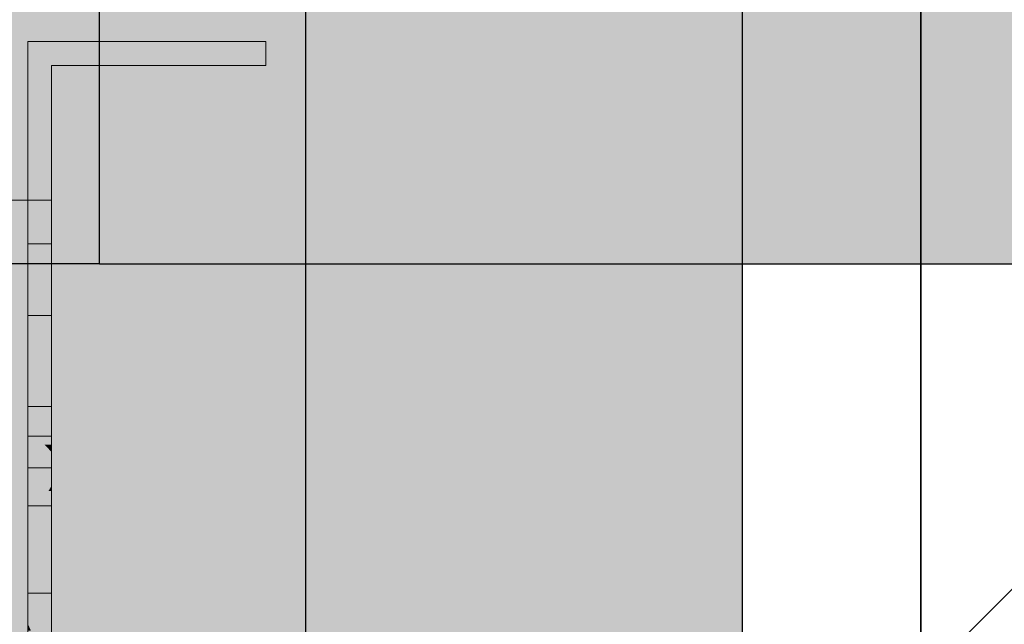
# Model space of a CAD drawing. Extents: x -132 to 668, y -61 to 533.
# Tile 257 of 321: x 75.629 to 76.87, y 461.501 to 462.263. Entities that reach past the tile are written whole.
import ezdxf

# ---------------------------------------------------------------- set-up
doc = ezdxf.new("R2010")
doc.units = 0
doc.layers.get('0').update_dxf_attribs({"lineweight": 5})
for name, color, linetype, lineweight in [('0-Shading', 7, 'Continuous', 5), ('TECE-Modul', 7, 'Continuous', 5), ('TECE-Modul-Shading', 7, 'Continuous', 5)]:
    doc.layers.add(name, color=color, linetype=linetype, lineweight=lineweight)
for name, color, linetype, lineweight, true_color in [('A_Innenwand', 7, 'Continuous', 35, 0x80ff80), ('S_Kaltwasser-OG', 7, 'Continuous', 25, 0x005e00), ('S_Warmwasser-OG', 1, 'Continuous', 25, 0xff0000)]:
    doc.layers.add(name, color=color, linetype=linetype, lineweight=lineweight, true_color=true_color)

# ---------------------------------------------------------------- blocks, each defined once
blk = doc.blocks.new('3D-Ansicht-A07AMLNC1N', base_point=(61.7834, 423.9531))
at = {"layer": '0-Shading', "color": 1, "true_color": 0xf50000}
for points in [[(75.6005, 492.7007), (75.6005, 461.4604), (75.9894, 492.7674), (75.9894, 461.4604)], [(75.9894, 492.7674), (75.9894, 461.4604), (76.3783, 492.7007), (76.3783, 461.4604)]]:
    blk.add_solid(points, dxfattribs=at)
at = {"layer": '0-Shading', "color": 14, "true_color": 0xb00000}
blk.add_solid([(76.3783, 492.7007), (76.3783, 461.4604), (76.5394, 492.5396), (76.5394, 461.4604)], dxfattribs=at)
at = {"layer": '0-Shading', "color": 98, "true_color": 0x005000}
for points in [[(75.5666, 462.0465), (75.7291, 462.0465), (75.6175, 462.2954), (75.7291, 462.2954)], [(75.7291, 462.2954), (75.7291, 462.0465), (77.4238, 462.2954), (77.4917, 462.1315)], [(75.7291, 462.0465), (77.5269, 462.0465), (77.4917, 462.1315)]]:
    blk.add_solid(points, dxfattribs=at)
at = {"layer": '0-Shading', "color": 98, "true_color": 0x003b00}
for points in [[(75.7291, 461.9554), (75.7291, 462.0465), (75.4651, 461.9554), (75.5531, 462.0465)], [(75.7291, 461.9554), (77.6677, 461.9554), (75.7291, 462.0465), (77.5269, 462.0465)]]:
    blk.add_solid(points, dxfattribs=at)
at = {"layer": 'TECE-Modul-Shading', "color": 7, "true_color": 0xffffff}
for points in [[(75.639, 462.2054), (75.639, 462.2354), (75.669, 462.2054)], [(75.669, 462.2054), (75.639, 462.2354), (75.669, 462.2354)], [(75.669, 462.2054), (75.669, 462.2354), (75.639, 462.2054)], [(75.639, 462.2054), (75.669, 462.2354), (75.639, 462.2354)], [(75.639, 462.2054), (75.639, 462.2354), (75.669, 462.2054)], [(75.669, 462.2054), (75.639, 462.2354), (75.669, 462.2354)], [(75.7446, 462.2054), (75.669, 462.2054), (75.7446, 462.2165), (75.669, 462.2354)], [(75.7446, 462.2165), (75.669, 462.2354), (75.7446, 462.2354)], [(75.789, 462.2054), (75.789, 462.2354), (75.669, 462.2054)], [(75.669, 462.2054), (75.789, 462.2354), (75.669, 462.2354)], [(75.669, 462.2054), (75.669, 462.2354), (75.789, 462.2054)], [(75.789, 462.2054), (75.669, 462.2354), (75.789, 462.2354)], [(75.789, 462.2354), (75.789, 462.2054), (75.7446, 462.2354), (75.7446, 462.2165)], [(75.939, 462.2054), (75.789, 462.2354), (75.939, 462.2354)], [(75.789, 462.2054), (75.789, 462.2354), (75.939, 462.2054)], [(75.939, 462.2054), (75.939, 462.2354), (75.789, 462.2054)], [(75.789, 462.2054), (75.939, 462.2354), (75.789, 462.2354)], [(75.789, 462.2054), (75.789, 462.2354), (75.939, 462.2054)], [(75.939, 462.2054), (75.789, 462.2354), (75.939, 462.2354)], [(75.789, 462.2054), (75.7446, 462.2054), (75.7446, 462.2165)], [(75.639, 462.1354), (75.639, 462.2054), (75.669, 462.1354)], [(75.669, 462.1354), (75.639, 462.2054), (75.669, 462.2054)], [(75.669, 462.1354), (75.669, 462.2054), (75.639, 462.1354)], [(75.639, 462.1354), (75.669, 462.2054), (75.639, 462.2054)], [(75.639, 462.1354), (75.639, 462.2054), (75.669, 462.1354)], [(75.669, 462.1354), (75.639, 462.2054), (75.669, 462.2054)], [(75.639, 462.0354), (75.639, 462.1354), (75.669, 462.0354)], [(75.669, 462.0354), (75.639, 462.1354), (75.669, 462.1354)], [(75.669, 462.0354), (75.669, 462.1354), (75.639, 462.0354)], [(75.639, 462.0354), (75.669, 462.1354), (75.639, 462.1354)], [(75.639, 462.0354), (75.639, 462.1354), (75.669, 462.0354)], [(75.669, 462.0354), (75.639, 462.1354), (75.669, 462.1354)]]:
    blk.add_solid(points, dxfattribs=at)
at = {"layer": 'TECE-Modul-Shading', "color": 7, "true_color": 0xefefef}
for points in [[(75.6266, 462.0354), (75.6301, 460.8354), (75.6301, 462.0354)], [(75.6266, 460.8354), (75.6301, 460.8354), (75.6266, 462.0354)], [(75.6301, 460.8354), (75.6266, 460.8354), (75.6301, 462.0354)], [(75.6301, 462.0354), (75.6266, 460.8354), (75.6266, 462.0354)], [(75.6266, 462.0354), (75.6301, 460.8354), (75.6301, 462.0354)], [(75.6266, 460.8354), (75.6301, 460.8354), (75.6266, 462.0354)], [(75.6468, 460.8354), (75.6381, 460.8354), (75.6468, 462.0354)], [(75.6468, 462.0354), (75.6381, 460.8354), (75.6381, 462.0354)], [(75.6381, 462.0354), (75.6468, 460.8354), (75.6468, 462.0354)], [(75.6381, 460.8354), (75.6468, 460.8354), (75.6381, 462.0354)], [(75.6468, 460.8354), (75.6381, 460.8354), (75.6468, 462.0354)], [(75.6468, 462.0354), (75.6381, 460.8354), (75.6381, 462.0354)], [(75.639, 461.9526), (75.669, 461.9604), (75.639, 461.9604)], [(75.639, 461.9526), (75.669, 461.9526), (75.669, 461.9604)], [(75.639, 461.9604), (75.669, 461.9604), (75.669, 461.9526)], [(75.639, 461.9604), (75.669, 461.9526), (75.639, 461.9526)], [(75.639, 461.9104), (75.669, 461.9104), (75.669, 461.9182)], [(75.639, 461.9104), (75.669, 461.9182), (75.639, 461.9182)], [(75.639, 461.9182), (75.669, 461.9104), (75.639, 461.9104)], [(75.639, 461.9182), (75.669, 461.9182), (75.669, 461.9104)], [(75.639, 461.7259), (75.669, 461.7259), (75.669, 461.7294)], [(75.639, 461.7259), (75.669, 461.7294), (75.639, 461.7294)], [(75.639, 461.7294), (75.669, 461.7294), (75.669, 461.7259)], [(75.639, 461.7294), (75.669, 461.7259), (75.639, 461.7259)], [(75.639, 461.7259), (75.669, 461.7259), (75.669, 461.7294)], [(75.639, 461.7259), (75.669, 461.7294), (75.639, 461.7294)], [(75.639, 461.7294), (75.669, 461.7294), (75.669, 461.7259)], [(75.639, 461.7294), (75.669, 461.7259), (75.639, 461.7259)], [(75.639, 461.7072), (75.669, 461.7106), (75.639, 461.7106)], [(75.639, 461.7072), (75.669, 461.7072), (75.669, 461.7106)], [(75.639, 461.7106), (75.669, 461.7072), (75.639, 461.7072)], [(75.639, 461.7106), (75.669, 461.7106), (75.669, 461.7072)], [(75.639, 461.7072), (75.669, 461.7072), (75.669, 461.7106)], [(75.639, 461.7072), (75.669, 461.7106), (75.639, 461.7106)], [(75.639, 461.7106), (75.669, 461.7072), (75.639, 461.7072)], [(75.639, 461.7106), (75.669, 461.7106), (75.669, 461.7072)], [(75.639, 461.6165), (75.669, 461.6165), (75.669, 461.626)], [(75.639, 461.6165), (75.669, 461.626), (75.639, 461.626)], [(75.639, 461.626), (75.669, 461.626), (75.669, 461.6165)], [(75.639, 461.626), (75.669, 461.6165), (75.639, 461.6165)], [(75.639, 461.6243), (75.639, 461.5823), (75.669, 461.6243), (75.6475, 461.5823)], [(75.639, 461.6243), (75.669, 461.6243), (75.669, 461.5655)], [(75.639, 461.6243), (75.669, 461.5655), (75.639, 461.5655)], [(75.669, 461.6243), (75.6475, 461.5823), (75.669, 461.5823)], [(75.6475, 461.5823), (75.639, 461.5655), (75.669, 461.5823), (75.669, 461.5655)], [(75.639, 461.5823), (75.639, 461.5655), (75.6475, 461.5823)], [(75.639, 461.5648), (75.669, 461.5744), (75.639, 461.5744)], [(75.639, 461.5648), (75.669, 461.5648), (75.669, 461.5744)], [(75.639, 461.5744), (75.669, 461.5648), (75.639, 461.5648)], [(75.639, 461.5744), (75.669, 461.5744), (75.669, 461.5648)]]:
    blk.add_solid(points, dxfattribs=at)
at = {"layer": 'TECE-Modul-Shading', "color": 7, "true_color": 0xf9f9f9}
for points in [[(75.6381, 460.8354), (75.6287, 460.8354), (75.6381, 462.0354)], [(75.6381, 462.0354), (75.6287, 460.8354), (75.6287, 462.0354)], [(75.6287, 462.0354), (75.6381, 460.8354), (75.6381, 462.0354)], [(75.6287, 460.8354), (75.6381, 460.8354), (75.6287, 462.0354)], [(75.6381, 460.8354), (75.6287, 460.8354), (75.6381, 462.0354)], [(75.6381, 462.0354), (75.6287, 460.8354), (75.6287, 462.0354)], [(75.639, 461.9442), (75.669, 461.9526), (75.639, 461.9526)], [(75.639, 461.9442), (75.669, 461.9442), (75.669, 461.9526)], [(75.639, 461.9526), (75.669, 461.9526), (75.669, 461.9442)], [(75.639, 461.9526), (75.669, 461.9442), (75.639, 461.9442)], [(75.639, 461.9182), (75.669, 461.9266), (75.639, 461.9266)], [(75.639, 461.9182), (75.669, 461.9182), (75.669, 461.9266)], [(75.639, 461.9266), (75.669, 461.9182), (75.639, 461.9182)], [(75.639, 461.9266), (75.669, 461.9266), (75.669, 461.9182)], [(75.639, 461.7222), (75.669, 461.7222), (75.669, 461.7259)], [(75.639, 461.7222), (75.669, 461.7259), (75.639, 461.7259)], [(75.639, 461.7259), (75.669, 461.7222), (75.639, 461.7222)], [(75.639, 461.7259), (75.669, 461.7259), (75.669, 461.7222)], [(75.639, 461.7222), (75.669, 461.7222), (75.669, 461.7259)], [(75.639, 461.7222), (75.669, 461.7259), (75.639, 461.7259)], [(75.639, 461.7259), (75.669, 461.7259), (75.669, 461.7222)], [(75.639, 461.7259), (75.669, 461.7222), (75.639, 461.7222)], [(75.639, 461.7106), (75.669, 461.7144), (75.639, 461.7144)], [(75.639, 461.7106), (75.669, 461.7106), (75.669, 461.7144)], [(75.639, 461.7144), (75.669, 461.7106), (75.639, 461.7106)], [(75.639, 461.7144), (75.669, 461.7144), (75.669, 461.7106)], [(75.639, 461.7106), (75.669, 461.7106), (75.669, 461.7144)], [(75.639, 461.7106), (75.669, 461.7144), (75.639, 461.7144)], [(75.639, 461.7144), (75.669, 461.7106), (75.639, 461.7106)], [(75.639, 461.7144), (75.669, 461.7144), (75.669, 461.7106)], [(75.639, 461.6061), (75.669, 461.6061), (75.669, 461.6165)], [(75.639, 461.6061), (75.669, 461.6165), (75.639, 461.6165)], [(75.639, 461.6165), (75.669, 461.6165), (75.669, 461.6061)], [(75.639, 461.6165), (75.669, 461.6061), (75.639, 461.6061)], [(75.639, 461.5744), (75.669, 461.5847), (75.639, 461.5847)], [(75.639, 461.5744), (75.669, 461.5744), (75.669, 461.5847)], [(75.639, 461.5847), (75.669, 461.5744), (75.639, 461.5744)], [(75.639, 461.5847), (75.669, 461.5847), (75.669, 461.5744)], [(75.639, 461.5017), (75.669, 461.5017), (75.669, 461.5655)], [(75.639, 461.5017), (75.669, 461.5655), (75.639, 461.5655)], [(75.6476, 461.5471), (75.639, 461.5655), (75.669, 461.5471), (75.669, 461.5655)], [(75.639, 461.5471), (75.639, 461.5655), (75.6476, 461.5471)], [(75.639, 461.5017), (75.639, 461.5471), (75.669, 461.5017), (75.6476, 461.5471)], [(75.669, 461.5017), (75.6476, 461.5471), (75.669, 461.5471)]]:
    blk.add_solid(points, dxfattribs=at)
at = {"layer": 'TECE-Modul-Shading', "color": 254, "true_color": 0xe2e2e2}
for points in [[(75.6301, 462.0354), (75.6331, 460.8354), (75.6331, 462.0354)], [(75.6301, 460.8354), (75.6331, 460.8354), (75.6301, 462.0354)], [(75.6331, 460.8354), (75.6301, 460.8354), (75.6331, 462.0354)], [(75.6331, 462.0354), (75.6301, 460.8354), (75.6301, 462.0354)], [(75.6301, 462.0354), (75.6331, 460.8354), (75.6331, 462.0354)], [(75.6301, 460.8354), (75.6331, 460.8354), (75.6301, 462.0354)], [(75.6543, 460.8354), (75.6468, 460.8354), (75.6543, 462.0354)], [(75.6543, 462.0354), (75.6468, 460.8354), (75.6468, 462.0354)], [(75.6468, 462.0354), (75.6543, 460.8354), (75.6543, 462.0354)], [(75.6468, 460.8354), (75.6543, 460.8354), (75.6468, 462.0354)], [(75.6543, 460.8354), (75.6468, 460.8354), (75.6543, 462.0354)], [(75.6543, 462.0354), (75.6468, 460.8354), (75.6468, 462.0354)], [(75.639, 461.9604), (75.669, 461.9604), (75.669, 461.9672)], [(75.639, 461.9604), (75.669, 461.9672), (75.639, 461.9672)], [(75.639, 461.9672), (75.669, 461.9672), (75.669, 461.9604)], [(75.639, 461.9672), (75.669, 461.9604), (75.639, 461.9604)], [(75.639, 461.9036), (75.669, 461.9036), (75.669, 461.9104)], [(75.639, 461.9036), (75.669, 461.9104), (75.639, 461.9104)], [(75.639, 461.9104), (75.669, 461.9036), (75.639, 461.9036)], [(75.639, 461.9104), (75.669, 461.9104), (75.669, 461.9036)], [(75.639, 461.7294), (75.669, 461.7294), (75.669, 461.7324)], [(75.639, 461.7294), (75.669, 461.7324), (75.639, 461.7324)], [(75.639, 461.7324), (75.669, 461.7324), (75.669, 461.7294)], [(75.639, 461.7324), (75.669, 461.7294), (75.639, 461.7294)], [(75.639, 461.7294), (75.669, 461.7294), (75.669, 461.7324)], [(75.639, 461.7294), (75.669, 461.7324), (75.639, 461.7324)], [(75.639, 461.7324), (75.669, 461.7324), (75.669, 461.7294)], [(75.639, 461.7324), (75.669, 461.7294), (75.639, 461.7294)], [(75.639, 461.7041), (75.669, 461.7072), (75.639, 461.7072)], [(75.639, 461.7041), (75.669, 461.7041), (75.669, 461.7072)], [(75.639, 461.7072), (75.669, 461.7041), (75.639, 461.7041)], [(75.639, 461.7072), (75.669, 461.7072), (75.669, 461.7041)], [(75.639, 461.7041), (75.669, 461.7041), (75.669, 461.7072)], [(75.639, 461.7041), (75.669, 461.7072), (75.639, 461.7072)], [(75.639, 461.7072), (75.669, 461.7041), (75.639, 461.7041)], [(75.639, 461.7072), (75.669, 461.7072), (75.669, 461.7041)], [(75.639, 461.6758), (75.639, 461.6692), (75.669, 461.6758), (75.6651, 461.6692)], [(75.639, 461.6758), (75.669, 461.6243), (75.639, 461.6243)], [(75.639, 461.6758), (75.669, 461.6758), (75.669, 461.6243)], [(75.6651, 461.6692), (75.639, 461.6243), (75.669, 461.6692), (75.669, 461.6243)], [(75.639, 461.6692), (75.639, 461.6243), (75.6651, 461.6692)], [(75.669, 461.6758), (75.6651, 461.6692), (75.669, 461.6692)], [(75.639, 461.626), (75.669, 461.626), (75.669, 461.6343)], [(75.639, 461.626), (75.669, 461.6343), (75.639, 461.6343)], [(75.639, 461.6343), (75.669, 461.6343), (75.669, 461.626)], [(75.639, 461.6343), (75.669, 461.626), (75.639, 461.626)], [(75.639, 461.5565), (75.669, 461.5648), (75.639, 461.5648)], [(75.639, 461.5565), (75.669, 461.5565), (75.669, 461.5648)], [(75.639, 461.5648), (75.669, 461.5565), (75.639, 461.5565)], [(75.639, 461.5648), (75.669, 461.5648), (75.669, 461.5565)]]:
    blk.add_solid(points, dxfattribs=at)
at = {"layer": 'TECE-Modul-Shading', "color": 254, "true_color": 0xd0d0d0}
for points in [[(75.6331, 462.0354), (75.6356, 460.8354), (75.6356, 462.0354)], [(75.6331, 460.8354), (75.6356, 460.8354), (75.6331, 462.0354)], [(75.6356, 460.8354), (75.6331, 460.8354), (75.6356, 462.0354)], [(75.6356, 462.0354), (75.6331, 460.8354), (75.6331, 462.0354)], [(75.6331, 462.0354), (75.6356, 460.8354), (75.6356, 462.0354)], [(75.6331, 460.8354), (75.6356, 460.8354), (75.6331, 462.0354)], [(75.6606, 460.8354), (75.6543, 460.8354), (75.6606, 462.0354)], [(75.6606, 462.0354), (75.6543, 460.8354), (75.6543, 462.0354)], [(75.6543, 462.0354), (75.6606, 460.8354), (75.6606, 462.0354)], [(75.6543, 460.8354), (75.6606, 460.8354), (75.6543, 462.0354)], [(75.6606, 460.8354), (75.6543, 460.8354), (75.6606, 462.0354)], [(75.6606, 462.0354), (75.6543, 460.8354), (75.6543, 462.0354)], [(75.639, 461.9672), (75.669, 461.9672), (75.669, 461.9728)], [(75.639, 461.9672), (75.669, 461.9728), (75.639, 461.9728)], [(75.639, 461.9728), (75.669, 461.9728), (75.669, 461.9672)], [(75.639, 461.9728), (75.669, 461.9672), (75.639, 461.9672)], [(75.639, 461.898), (75.669, 461.898), (75.669, 461.9036)], [(75.639, 461.898), (75.669, 461.9036), (75.639, 461.9036)], [(75.639, 461.9036), (75.669, 461.898), (75.639, 461.898)], [(75.639, 461.9036), (75.669, 461.9036), (75.669, 461.898)], [(75.639, 461.7324), (75.669, 461.7324), (75.669, 461.7349)], [(75.639, 461.7324), (75.669, 461.7349), (75.639, 461.7349)], [(75.639, 461.7349), (75.669, 461.7349), (75.669, 461.7324)], [(75.639, 461.7349), (75.669, 461.7324), (75.639, 461.7324)], [(75.639, 461.7324), (75.669, 461.7324), (75.669, 461.7349)], [(75.639, 461.7324), (75.669, 461.7349), (75.639, 461.7349)], [(75.639, 461.7349), (75.669, 461.7349), (75.669, 461.7324)], [(75.639, 461.7349), (75.669, 461.7324), (75.639, 461.7324)], [(75.639, 461.6758), (75.669, 461.7181), (75.639, 461.7181)], [(75.639, 461.6758), (75.669, 461.6758), (75.669, 461.7181)], [(75.639, 461.7181), (75.669, 461.6758), (75.639, 461.6758)], [(75.639, 461.7181), (75.669, 461.7181), (75.669, 461.6758)], [(75.639, 461.7016), (75.669, 461.7041), (75.639, 461.7041)], [(75.639, 461.7016), (75.669, 461.7016), (75.669, 461.7041)], [(75.639, 461.7041), (75.669, 461.7016), (75.639, 461.7016)], [(75.639, 461.7041), (75.669, 461.7041), (75.669, 461.7016)], [(75.639, 461.7016), (75.669, 461.7016), (75.669, 461.7041)], [(75.639, 461.7016), (75.669, 461.7041), (75.639, 461.7041)], [(75.639, 461.7041), (75.669, 461.7016), (75.639, 461.7016)], [(75.639, 461.7041), (75.669, 461.7041), (75.669, 461.7016)], [(75.639, 461.6343), (75.669, 461.6343), (75.669, 461.6411)], [(75.639, 461.6343), (75.669, 461.6411), (75.639, 461.6411)], [(75.639, 461.6411), (75.669, 461.6411), (75.669, 461.6343)], [(75.639, 461.6411), (75.669, 461.6343), (75.639, 461.6343)], [(75.639, 461.5497), (75.669, 461.5565), (75.639, 461.5565)], [(75.639, 461.5497), (75.669, 461.5497), (75.669, 461.5565)], [(75.639, 461.5565), (75.669, 461.5497), (75.639, 461.5497)], [(75.639, 461.5565), (75.669, 461.5565), (75.669, 461.5497)]]:
    blk.add_solid(points, dxfattribs=at)
at = {"layer": 'TECE-Modul-Shading', "color": 9, "true_color": 0xbbbbbb}
for points in [[(75.6356, 462.0354), (75.6375, 460.8354), (75.6375, 462.0354)], [(75.6356, 460.8354), (75.6375, 460.8354), (75.6356, 462.0354)], [(75.6375, 460.8354), (75.6356, 460.8354), (75.6375, 462.0354)], [(75.6375, 462.0354), (75.6356, 460.8354), (75.6356, 462.0354)], [(75.6356, 462.0354), (75.6375, 460.8354), (75.6375, 462.0354)], [(75.6356, 460.8354), (75.6375, 460.8354), (75.6356, 462.0354)], [(75.6652, 462.0354), (75.6606, 460.8354), (75.6606, 462.0354)], [(75.6652, 460.8354), (75.6606, 460.8354), (75.6652, 462.0354)], [(75.6606, 460.8354), (75.6652, 460.8354), (75.6606, 462.0354)], [(75.6606, 462.0354), (75.6652, 460.8354), (75.6652, 462.0354)], [(75.6652, 462.0354), (75.6606, 460.8354), (75.6606, 462.0354)], [(75.6652, 460.8354), (75.6606, 460.8354), (75.6652, 462.0354)], [(75.639, 461.9728), (75.669, 461.9728), (75.669, 461.977)], [(75.639, 461.9728), (75.669, 461.977), (75.639, 461.977)], [(75.639, 461.977), (75.669, 461.977), (75.669, 461.9728)], [(75.639, 461.977), (75.669, 461.9728), (75.639, 461.9728)], [(75.639, 461.8938), (75.669, 461.8938), (75.669, 461.898)], [(75.639, 461.8938), (75.669, 461.898), (75.639, 461.898)], [(75.639, 461.898), (75.669, 461.8938), (75.639, 461.8938)], [(75.639, 461.898), (75.669, 461.898), (75.669, 461.8938)], [(75.639, 461.7181), (75.669, 461.7495), (75.639, 461.7495)], [(75.639, 461.7181), (75.669, 461.7181), (75.669, 461.7495)], [(75.6602, 461.7273), (75.639, 461.7495), (75.669, 461.7273), (75.669, 461.7495)], [(75.639, 461.7273), (75.639, 461.7495), (75.6602, 461.7273)], [(75.639, 461.7349), (75.669, 461.7349), (75.669, 461.7367)], [(75.639, 461.7349), (75.669, 461.7367), (75.639, 461.7367)], [(75.639, 461.7367), (75.669, 461.7367), (75.669, 461.7349)], [(75.639, 461.7367), (75.669, 461.7349), (75.639, 461.7349)], [(75.639, 461.7349), (75.669, 461.7349), (75.669, 461.7367)], [(75.639, 461.7349), (75.669, 461.7367), (75.639, 461.7367)], [(75.639, 461.7367), (75.669, 461.7367), (75.669, 461.7349)], [(75.639, 461.7367), (75.669, 461.7349), (75.639, 461.7349)], [(75.639, 461.7181), (75.639, 461.7273), (75.669, 461.7181), (75.6602, 461.7273)], [(75.669, 461.7181), (75.6602, 461.7273), (75.669, 461.7273)], [(75.639, 461.6998), (75.669, 461.7016), (75.639, 461.7016)], [(75.639, 461.6998), (75.669, 461.6998), (75.669, 461.7016)], [(75.639, 461.7016), (75.669, 461.6998), (75.639, 461.6998)], [(75.639, 461.7016), (75.669, 461.7016), (75.669, 461.6998)], [(75.639, 461.6998), (75.669, 461.7016), (75.639, 461.7016)], [(75.639, 461.6998), (75.669, 461.6998), (75.669, 461.7016)], [(75.639, 461.7016), (75.669, 461.6998), (75.639, 461.6998)], [(75.639, 461.7016), (75.669, 461.7016), (75.669, 461.6998)], [(75.639, 461.6411), (75.669, 461.6411), (75.669, 461.6462)], [(75.639, 461.6411), (75.669, 461.6462), (75.639, 461.6462)], [(75.639, 461.6462), (75.669, 461.6462), (75.669, 461.6411)], [(75.639, 461.6462), (75.669, 461.6411), (75.639, 461.6411)], [(75.639, 461.5446), (75.669, 461.5497), (75.639, 461.5497)], [(75.639, 461.5446), (75.669, 461.5446), (75.669, 461.5497)], [(75.639, 461.5497), (75.669, 461.5446), (75.639, 461.5446)], [(75.639, 461.5497), (75.669, 461.5497), (75.669, 461.5446)]]:
    blk.add_solid(points, dxfattribs=at)
at = {"layer": 'TECE-Modul-Shading', "color": 253, "true_color": 0xa4a4a4}
for points in [[(75.6375, 460.8354), (75.6386, 460.8354), (75.6375, 462.0354)], [(75.6375, 462.0354), (75.6386, 460.8354), (75.6386, 462.0354)], [(75.6386, 462.0354), (75.6375, 460.8354), (75.6375, 462.0354)], [(75.6386, 460.8354), (75.6375, 460.8354), (75.6386, 462.0354)], [(75.6375, 460.8354), (75.6386, 460.8354), (75.6375, 462.0354)], [(75.6375, 462.0354), (75.6386, 460.8354), (75.6386, 462.0354)], [(75.6652, 462.0354), (75.6663, 462.0354), (75.6652, 460.8354), (75.6663, 461.3212)], [(75.6652, 462.0354), (75.6652, 460.8354), (75.6663, 461.5496), (75.6663, 460.8354)], [(75.6663, 462.0354), (75.6652, 462.0354), (75.6663, 461.5496)], [(75.6652, 462.0354), (75.6663, 462.0354), (75.6652, 460.8354), (75.6663, 461.3212)], [(75.668, 462.0354), (75.668, 460.8354), (75.6663, 461.3212), (75.6663, 460.8354)], [(75.6663, 462.0354), (75.668, 462.0354), (75.6663, 461.3212)], [(75.668, 462.0354), (75.6663, 462.0354), (75.668, 460.8354), (75.6663, 461.5496)], [(75.668, 462.0354), (75.668, 460.8354), (75.6663, 461.3212), (75.6663, 460.8354)], [(75.6663, 462.0354), (75.668, 462.0354), (75.6663, 461.3212)], [(75.639, 461.977), (75.669, 461.977), (75.669, 461.9796)], [(75.639, 461.977), (75.669, 461.9796), (75.639, 461.9796)], [(75.639, 461.9796), (75.669, 461.9796), (75.669, 461.977)], [(75.639, 461.9796), (75.669, 461.977), (75.639, 461.977)], [(75.639, 461.8913), (75.669, 461.8938), (75.639, 461.8938)], [(75.639, 461.8913), (75.669, 461.8913), (75.669, 461.8938)], [(75.639, 461.8938), (75.669, 461.8913), (75.639, 461.8913)], [(75.639, 461.8938), (75.669, 461.8938), (75.669, 461.8913)], [(75.639, 461.7495), (75.669, 461.7689), (75.639, 461.7689)], [(75.639, 461.7495), (75.669, 461.7495), (75.669, 461.7689)], [(75.639, 461.7689), (75.669, 461.7689), (75.669, 461.7495)], [(75.639, 461.7689), (75.669, 461.7495), (75.639, 461.7495)], [(75.639, 461.7367), (75.669, 461.7367), (75.669, 461.7379)], [(75.639, 461.7367), (75.669, 461.7379), (75.639, 461.7379)], [(75.639, 461.7379), (75.669, 461.7379), (75.669, 461.7367)], [(75.639, 461.7379), (75.669, 461.7367), (75.639, 461.7367)], [(75.639, 461.7367), (75.669, 461.7367), (75.669, 461.7379)], [(75.639, 461.7367), (75.669, 461.7379), (75.639, 461.7379)], [(75.639, 461.7379), (75.669, 461.7379), (75.669, 461.7367)], [(75.639, 461.7379), (75.669, 461.7367), (75.639, 461.7367)], [(75.639, 461.6986), (75.669, 461.6998), (75.639, 461.6998)], [(75.639, 461.6986), (75.669, 461.6986), (75.669, 461.6998)], [(75.639, 461.6998), (75.669, 461.6986), (75.639, 461.6986)], [(75.639, 461.6998), (75.669, 461.6998), (75.669, 461.6986)], [(75.639, 461.6986), (75.669, 461.6998), (75.639, 461.6998)], [(75.639, 461.6986), (75.669, 461.6986), (75.669, 461.6998)], [(75.639, 461.6998), (75.669, 461.6986), (75.639, 461.6986)], [(75.639, 461.6998), (75.669, 461.6998), (75.669, 461.6986)], [(75.639, 461.6462), (75.669, 461.6462), (75.669, 461.6494)], [(75.639, 461.6462), (75.669, 461.6494), (75.639, 461.6494)], [(75.639, 461.6494), (75.669, 461.6494), (75.669, 461.6462)], [(75.639, 461.6494), (75.669, 461.6462), (75.639, 461.6462)], [(75.639, 461.5415), (75.669, 461.5446), (75.639, 461.5446)], [(75.639, 461.5415), (75.669, 461.5415), (75.669, 461.5446)], [(75.639, 461.5446), (75.669, 461.5415), (75.639, 461.5415)], [(75.639, 461.5446), (75.669, 461.5446), (75.669, 461.5415)], [(75.6663, 460.8354), (75.668, 460.8354), (75.6663, 461.5496)]]:
    blk.add_solid(points, dxfattribs=at)
at = {"layer": 'TECE-Modul-Shading', "color": 252, "true_color": 0x8b8b8b}
for points in [[(75.6386, 460.8354), (75.639, 461.4354), (75.6386, 462.0354)], [(75.639, 461.4354), (75.639, 462.0354), (75.6386, 462.0354)], [(75.639, 461.4354), (75.6386, 462.0354), (75.639, 462.0354)], [(75.639, 461.4354), (75.6386, 460.8354), (75.6386, 462.0354)], [(75.6386, 460.8354), (75.639, 461.4354), (75.6386, 462.0354)], [(75.639, 461.4354), (75.639, 462.0354), (75.6386, 462.0354)], [(75.669, 461.4354), (75.668, 460.8354), (75.668, 462.0354)], [(75.669, 461.4354), (75.668, 462.0354), (75.669, 462.0354)], [(75.669, 461.4354), (75.669, 462.0354), (75.668, 462.0354)], [(75.668, 460.8354), (75.669, 461.4354), (75.668, 462.0354)], [(75.669, 461.4354), (75.668, 460.8354), (75.668, 462.0354)], [(75.669, 461.4354), (75.668, 462.0354), (75.669, 462.0354)], [(75.639, 461.9796), (75.669, 461.9796), (75.669, 461.9804)], [(75.639, 461.9796), (75.669, 461.9804), (75.639, 461.9804)], [(75.639, 461.9804), (75.669, 461.9804), (75.669, 461.9796)], [(75.639, 461.9804), (75.669, 461.9796), (75.639, 461.9796)], [(75.639, 461.8904), (75.669, 461.8913), (75.639, 461.8913)], [(75.639, 461.8904), (75.669, 461.8904), (75.669, 461.8913)], [(75.639, 461.8913), (75.669, 461.8904), (75.639, 461.8904)], [(75.639, 461.8913), (75.669, 461.8913), (75.669, 461.8904)], [(75.639, 461.7689), (75.669, 461.7754), (75.639, 461.7754)], [(75.639, 461.7689), (75.669, 461.7689), (75.669, 461.7754)], [(75.639, 461.7754), (75.669, 461.7689), (75.639, 461.7689)], [(75.639, 461.7754), (75.669, 461.7754), (75.669, 461.7689)], [(75.639, 461.7379), (75.669, 461.7379), (75.669, 461.7383)], [(75.639, 461.7379), (75.669, 461.7383), (75.639, 461.7383)], [(75.639, 461.7383), (75.669, 461.7383), (75.669, 461.7379)], [(75.639, 461.7383), (75.669, 461.7379), (75.639, 461.7379)], [(75.639, 461.7379), (75.669, 461.7379), (75.669, 461.7383)], [(75.639, 461.7379), (75.669, 461.7383), (75.639, 461.7383)], [(75.639, 461.7383), (75.669, 461.7383), (75.669, 461.7379)], [(75.639, 461.7383), (75.669, 461.7379), (75.639, 461.7379)], [(75.639, 461.6982), (75.669, 461.6986), (75.639, 461.6986)], [(75.639, 461.6982), (75.669, 461.6982), (75.669, 461.6986)], [(75.639, 461.6986), (75.669, 461.6982), (75.639, 461.6982)], [(75.639, 461.6986), (75.669, 461.6986), (75.669, 461.6982)], [(75.639, 461.6982), (75.669, 461.6986), (75.639, 461.6986)], [(75.639, 461.6982), (75.669, 461.6982), (75.669, 461.6986)], [(75.639, 461.6986), (75.669, 461.6982), (75.639, 461.6982)], [(75.639, 461.6986), (75.669, 461.6986), (75.669, 461.6982)], [(75.639, 461.6494), (75.669, 461.6494), (75.669, 461.6504)], [(75.639, 461.6494), (75.669, 461.6504), (75.639, 461.6504)], [(75.639, 461.6504), (75.669, 461.6504), (75.669, 461.6494)], [(75.639, 461.6504), (75.669, 461.6494), (75.639, 461.6494)], [(75.639, 461.5404), (75.669, 461.5415), (75.639, 461.5415)], [(75.639, 461.5404), (75.669, 461.5404), (75.669, 461.5415)], [(75.639, 461.5415), (75.669, 461.5404), (75.639, 461.5404)], [(75.639, 461.5415), (75.669, 461.5415), (75.669, 461.5404)]]:
    blk.add_solid(points, dxfattribs=at)
at = {"layer": 'TECE-Modul-Shading', "color": 7, "true_color": 0xfefefe}
for points in [[(75.639, 461.9354), (75.669, 461.9442), (75.639, 461.9442)], [(75.639, 461.9354), (75.669, 461.9354), (75.669, 461.9442)], [(75.639, 461.9442), (75.669, 461.9354), (75.639, 461.9354)], [(75.639, 461.9442), (75.669, 461.9442), (75.669, 461.9354)], [(75.639, 461.9266), (75.669, 461.9354), (75.639, 461.9354)], [(75.639, 461.9266), (75.669, 461.9266), (75.669, 461.9354)], [(75.639, 461.9354), (75.669, 461.9266), (75.639, 461.9266)], [(75.639, 461.9354), (75.669, 461.9354), (75.669, 461.9266)], [(75.639, 461.7183), (75.669, 461.7183), (75.669, 461.7222)], [(75.639, 461.7183), (75.669, 461.7222), (75.639, 461.7222)], [(75.639, 461.7222), (75.669, 461.7222), (75.669, 461.7183)], [(75.639, 461.7222), (75.669, 461.7183), (75.639, 461.7183)], [(75.639, 461.7183), (75.669, 461.7183), (75.669, 461.7222)], [(75.639, 461.7183), (75.669, 461.7222), (75.639, 461.7222)], [(75.639, 461.7222), (75.669, 461.7183), (75.639, 461.7183)], [(75.639, 461.7222), (75.669, 461.7222), (75.669, 461.7183)], [(75.639, 461.7144), (75.669, 461.7144), (75.669, 461.7183)], [(75.639, 461.7144), (75.669, 461.7183), (75.639, 461.7183)], [(75.639, 461.7183), (75.669, 461.7144), (75.639, 461.7144)], [(75.639, 461.7183), (75.669, 461.7183), (75.669, 461.7144)], [(75.639, 461.7144), (75.669, 461.7144), (75.669, 461.7183)], [(75.639, 461.7144), (75.669, 461.7183), (75.639, 461.7183)], [(75.639, 461.7183), (75.669, 461.7183), (75.669, 461.7144)], [(75.639, 461.7183), (75.669, 461.7144), (75.639, 461.7144)], [(75.639, 461.5954), (75.669, 461.5954), (75.669, 461.6061)], [(75.639, 461.5954), (75.669, 461.6061), (75.639, 461.6061)], [(75.639, 461.6061), (75.669, 461.6061), (75.669, 461.5954)], [(75.639, 461.6061), (75.669, 461.5954), (75.639, 461.5954)], [(75.639, 461.5847), (75.669, 461.5954), (75.639, 461.5954)], [(75.639, 461.5847), (75.669, 461.5847), (75.669, 461.5954)], [(75.639, 461.5954), (75.669, 461.5847), (75.639, 461.5847)], [(75.639, 461.5954), (75.669, 461.5954), (75.669, 461.5847)], [(75.639, 461.4354), (75.669, 461.4354), (75.669, 461.5017)], [(75.639, 461.4354), (75.669, 461.5017), (75.639, 461.5017)], [(75.6428, 461.4932), (75.639, 461.5017), (75.669, 461.4932), (75.669, 461.5017)], [(75.639, 461.4932), (75.639, 461.5017), (75.6428, 461.4932)]]:
    blk.add_solid(points, dxfattribs=at)
blk = doc.blocks.new('Referenz-A07AMLRO1N', base_point=(61.7834, 423.9531))
at = {"layer": 'A_Innenwand', "color": 0, "linetype": 'ByBlock', "ltscale": 0.35}
blk.add_line((76.7643, 491.2354), (76.7643, 441.6354), dxfattribs=at)
blk.add_line((76.7643, 491.2354), (76.7643, 441.6354), dxfattribs=at)
at = {"layer": 'A_Innenwand', "color": 0, "linetype": 'ByBlock', "lineweight": 18, "ltscale": 0.18}
blk.add_line((76.7643, 461.4304), (79.9609, 464.627), dxfattribs=at)
blk = doc.blocks.new('3D-Objekt-A07AMLRS1N', base_point=(73.904, 441.6354))
at = {"color": 0, "linetype": 'ByBlock', "lineweight": -2, "ltscale": 0.13}
for p, q in [((75.639, 462.2354), (75.639, 462.2054)), ((75.669, 462.2354), (75.639, 462.2354)), ((75.669, 462.2354), (75.639, 462.2354)), ((75.639, 462.2354), (75.639, 462.2354)), ((75.639, 462.2354), (75.639, 462.2054)), ((75.789, 462.2354), (75.669, 462.2354)), ((75.789, 462.2354), (75.669, 462.2354)), ((75.939, 462.2354), (75.789, 462.2354)), ((75.939, 462.2354), (75.789, 462.2354)), ((75.939, 462.2054), (75.939, 462.2354)), ((75.939, 462.2054), (75.939, 462.2354)), ((75.939, 462.2354), (75.939, 462.2354)), ((75.939, 462.2354), (75.939, 462.2354)), ((75.639, 462.2054), (75.639, 462.1354)), ((75.639, 462.2054), (75.639, 462.1354)), ((75.669, 462.1354), (75.669, 462.2054)), ((75.669, 462.2054), (75.789, 462.2054)), ((75.669, 462.2054), (75.669, 462.2054)), ((75.669, 462.2054), (75.789, 462.2054)), ((75.669, 462.1354), (75.669, 462.2054)), ((75.789, 462.2054), (75.939, 462.2054)), ((75.789, 462.2054), (75.939, 462.2054)), ((75.939, 462.2054), (75.939, 462.2054)), ((75.939, 462.2054), (75.939, 462.2054)), ((75.639, 462.1354), (75.639, 462.0354)), ((75.639, 462.1354), (75.639, 462.0354)), ((75.669, 462.0354), (75.669, 462.1354)), ((75.669, 462.0354), (75.669, 462.1354)), ((75.6287, 462.0354), (75.619, 462.0354)), ((75.6287, 462.0354), (75.619, 462.0354)), ((75.6301, 462.0354), (75.6266, 462.0354)), ((75.6301, 462.0354), (75.6266, 462.0354)), ((75.6381, 462.0354), (75.6287, 462.0354)), ((75.6381, 462.0354), (75.6287, 462.0354)), ((75.6331, 462.0354), (75.6301, 462.0354)), ((75.6331, 462.0354), (75.6301, 462.0354)), ((75.6356, 462.0354), (75.6331, 462.0354)), ((75.6356, 462.0354), (75.6331, 462.0354)), ((75.6375, 462.0354), (75.6356, 462.0354)), ((75.6375, 462.0354), (75.6356, 462.0354)), ((75.6386, 462.0354), (75.6375, 462.0354)), ((75.6386, 462.0354), (75.6375, 462.0354)), ((75.6468, 462.0354), (75.6381, 462.0354)), ((75.6468, 462.0354), (75.6381, 462.0354)), ((75.639, 462.0354), (75.6386, 462.0354)), ((75.639, 462.0354), (75.6386, 462.0354)), ((75.639, 461.4354), (75.639, 462.0354)), ((75.639, 462.0354), (75.669, 462.0354)), ((75.639, 462.0354), (75.639, 462.0354)), ((75.639, 462.0354), (75.639, 461.4354)), ((75.639, 462.0354), (75.639, 462.0354)), ((75.639, 462.0354), (75.669, 462.0354)), ((75.6543, 462.0354), (75.6468, 462.0354)), ((75.6543, 462.0354), (75.6468, 462.0354)), ((75.6606, 462.0354), (75.6543, 462.0354)), ((75.6606, 462.0354), (75.6543, 462.0354)), ((75.6652, 462.0354), (75.6606, 462.0354)), ((75.6652, 462.0354), (75.6606, 462.0354)), ((75.668, 462.0354), (75.6652, 462.0354)), ((75.668, 462.0354), (75.6652, 462.0354)), ((75.669, 462.0354), (75.668, 462.0354)), ((75.669, 462.0354), (75.668, 462.0354)), ((75.669, 461.4354), (75.669, 462.0354)), ((75.669, 462.0354), (75.669, 462.0354)), ((75.669, 462.0354), (75.669, 462.0354)), ((75.669, 461.4354), (75.669, 462.0354)), ((75.669, 461.9804), (75.639, 461.9804)), ((75.639, 461.9804), (75.639, 461.9795)), ((75.639, 461.9795), (75.639, 461.9804)), ((75.639, 461.9795), (75.639, 461.977)), ((75.639, 461.977), (75.639, 461.9795)), ((75.639, 461.977), (75.639, 461.9728)), ((75.639, 461.9728), (75.639, 461.977)), ((75.669, 461.9795), (75.669, 461.9804)), ((75.669, 461.9804), (75.669, 461.9795)), ((75.669, 461.977), (75.669, 461.9795)), ((75.669, 461.9795), (75.669, 461.977)), ((75.669, 461.9728), (75.669, 461.977)), ((75.669, 461.977), (75.669, 461.9728)), ((75.639, 461.9728), (75.639, 461.9672)), ((75.639, 461.9672), (75.639, 461.9728)), ((75.639, 461.9672), (75.639, 461.9604)), ((75.639, 461.9604), (75.639, 461.9672)), ((75.669, 461.9672), (75.669, 461.9728)), ((75.669, 461.9728), (75.669, 461.9672)), ((75.669, 461.9604), (75.669, 461.9672)), ((75.669, 461.9672), (75.669, 461.9604)), ((75.639, 461.9604), (75.639, 461.9526)), ((75.639, 461.9526), (75.639, 461.9604)), ((75.639, 461.9526), (75.639, 461.9442)), ((75.639, 461.9442), (75.639, 461.9526)), ((75.669, 461.9526), (75.669, 461.9604)), ((75.669, 461.9604), (75.669, 461.9526)), ((75.669, 461.9442), (75.669, 461.9526)), ((75.669, 461.9526), (75.669, 461.9442)), ((75.639, 461.9442), (75.639, 461.9354)), ((75.639, 461.9354), (75.639, 461.9442)), ((75.669, 461.9354), (75.669, 461.9442)), ((75.669, 461.9442), (75.669, 461.9354)), ((75.639, 461.9354), (75.639, 461.9266)), ((75.639, 461.9266), (75.639, 461.9354)), ((75.639, 461.9266), (75.639, 461.9182)), ((75.639, 461.9182), (75.639, 461.9266)), ((75.669, 461.9266), (75.669, 461.9354)), ((75.669, 461.9354), (75.669, 461.9266)), ((75.669, 461.9182), (75.669, 461.9266)), ((75.669, 461.9266), (75.669, 461.9182)), ((75.639, 461.9182), (75.639, 461.9104)), ((75.639, 461.9104), (75.639, 461.9182)), ((75.669, 461.9104), (75.669, 461.9182)), ((75.669, 461.9182), (75.669, 461.9104)), ((75.639, 461.9104), (75.639, 461.9036)), ((75.639, 461.9036), (75.639, 461.9104)), ((75.639, 461.9036), (75.639, 461.898)), ((75.639, 461.898), (75.639, 461.9036)), ((75.669, 461.9036), (75.669, 461.9104)), ((75.669, 461.9104), (75.669, 461.9036)), ((75.669, 461.898), (75.669, 461.9036)), ((75.669, 461.9036), (75.669, 461.898)), ((75.639, 461.898), (75.639, 461.8938)), ((75.639, 461.8938), (75.639, 461.898)), ((75.639, 461.8938), (75.639, 461.8913)), ((75.639, 461.8913), (75.639, 461.8938)), ((75.639, 461.8913), (75.639, 461.8904)), ((75.639, 461.8904), (75.639, 461.8913)), ((75.639, 461.8904), (75.669, 461.8904)), ((75.669, 461.8938), (75.669, 461.898)), ((75.669, 461.898), (75.669, 461.8938)), ((75.669, 461.8913), (75.669, 461.8938)), ((75.669, 461.8938), (75.669, 461.8913)), ((75.669, 461.8904), (75.669, 461.8913)), ((75.669, 461.8913), (75.669, 461.8904)), ((75.669, 461.7754), (75.639, 461.7754)), ((75.639, 461.7754), (75.639, 461.7689)), ((75.639, 461.7689), (75.639, 461.7754)), ((75.639, 461.7689), (75.639, 461.7495)), ((75.639, 461.7495), (75.639, 461.7689)), ((75.669, 461.7689), (75.669, 461.7754)), ((75.669, 461.7754), (75.669, 461.7689)), ((75.669, 461.7495), (75.669, 461.7689)), ((75.669, 461.7689), (75.669, 461.7495)), ((75.639, 461.7495), (75.639, 461.7181)), ((75.639, 461.7181), (75.639, 461.7495)), ((75.669, 461.7181), (75.669, 461.7495)), ((75.669, 461.7495), (75.669, 461.7181)), ((75.669, 461.7383), (75.639, 461.7383)), ((75.639, 461.7383), (75.639, 461.7379)), ((75.669, 461.7383), (75.639, 461.7383)), ((75.639, 461.7383), (75.639, 461.7379)), ((75.639, 461.7379), (75.639, 461.7383)), ((75.639, 461.7379), (75.639, 461.7383)), ((75.639, 461.7379), (75.639, 461.7367)), ((75.639, 461.7379), (75.639, 461.7367)), ((75.639, 461.7367), (75.639, 461.7379)), ((75.639, 461.7367), (75.639, 461.7379)), ((75.639, 461.7367), (75.639, 461.7349)), ((75.639, 461.7367), (75.639, 461.7349)), ((75.639, 461.7349), (75.639, 461.7367)), ((75.639, 461.7349), (75.639, 461.7367)), ((75.639, 461.7349), (75.639, 461.7324)), ((75.639, 461.7349), (75.639, 461.7324)), ((75.639, 461.7324), (75.639, 461.7349)), ((75.639, 461.7324), (75.639, 461.7349)), ((75.639, 461.7324), (75.639, 461.7294)), ((75.639, 461.7324), (75.639, 461.7294)), ((75.639, 461.7294), (75.639, 461.7324)), ((75.639, 461.7294), (75.639, 461.7324)), ((75.639, 461.7294), (75.639, 461.7259)), ((75.639, 461.7294), (75.639, 461.7259)), ((75.639, 461.7259), (75.639, 461.7294)), ((75.639, 461.7259), (75.639, 461.7294)), ((75.639, 461.7259), (75.639, 461.7222)), ((75.639, 461.7259), (75.639, 461.7222)), ((75.639, 461.7222), (75.639, 461.7259)), ((75.639, 461.7222), (75.639, 461.7259)), ((75.669, 461.7379), (75.669, 461.7383)), ((75.669, 461.7379), (75.669, 461.7383)), ((75.669, 461.7383), (75.669, 461.7379)), ((75.669, 461.7383), (75.669, 461.7379)), ((75.669, 461.7367), (75.669, 461.7379)), ((75.669, 461.7367), (75.669, 461.7379)), ((75.669, 461.7379), (75.669, 461.7367)), ((75.669, 461.7379), (75.669, 461.7367)), ((75.669, 461.7349), (75.669, 461.7367)), ((75.669, 461.7349), (75.669, 461.7367)), ((75.669, 461.7367), (75.669, 461.7349)), ((75.669, 461.7367), (75.669, 461.7349)), ((75.669, 461.7324), (75.669, 461.7349)), ((75.669, 461.7324), (75.669, 461.7349)), ((75.669, 461.7349), (75.669, 461.7324)), ((75.669, 461.7349), (75.669, 461.7324)), ((75.669, 461.7294), (75.669, 461.7324)), ((75.669, 461.7294), (75.669, 461.7324)), ((75.669, 461.7324), (75.669, 461.7294)), ((75.669, 461.7324), (75.669, 461.7294)), ((75.669, 461.7259), (75.669, 461.7294)), ((75.669, 461.7259), (75.669, 461.7294)), ((75.669, 461.7294), (75.669, 461.7259)), ((75.669, 461.7294), (75.669, 461.7259)), ((75.669, 461.7222), (75.669, 461.7259)), ((75.669, 461.7222), (75.669, 461.7259)), ((75.669, 461.7259), (75.669, 461.7222)), ((75.669, 461.7259), (75.669, 461.7222)), ((75.639, 461.7222), (75.639, 461.7183)), ((75.639, 461.7222), (75.639, 461.7183)), ((75.639, 461.7183), (75.639, 461.7222)), ((75.639, 461.7183), (75.639, 461.7222)), ((75.639, 461.7183), (75.639, 461.7144)), ((75.639, 461.7183), (75.639, 461.7144)), ((75.639, 461.7144), (75.639, 461.7183)), ((75.639, 461.7144), (75.639, 461.7183)), ((75.639, 461.7181), (75.639, 461.6758)), ((75.639, 461.6758), (75.639, 461.7181)), ((75.639, 461.7144), (75.639, 461.7106)), ((75.639, 461.7144), (75.639, 461.7106)), ((75.639, 461.7106), (75.639, 461.7144)), ((75.639, 461.7106), (75.639, 461.7144)), ((75.669, 461.7183), (75.669, 461.7222)), ((75.669, 461.7183), (75.669, 461.7222)), ((75.669, 461.7222), (75.669, 461.7183)), ((75.669, 461.7222), (75.669, 461.7183)), ((75.669, 461.7144), (75.669, 461.7183)), ((75.669, 461.7144), (75.669, 461.7183)), ((75.669, 461.7183), (75.669, 461.7144)), ((75.669, 461.7183), (75.669, 461.7144)), ((75.669, 461.6758), (75.669, 461.7181)), ((75.669, 461.7181), (75.669, 461.6758)), ((75.669, 461.7106), (75.669, 461.7144)), ((75.669, 461.7106), (75.669, 461.7144)), ((75.669, 461.7144), (75.669, 461.7106)), ((75.669, 461.7144), (75.669, 461.7106)), ((75.639, 461.7106), (75.639, 461.7071)), ((75.639, 461.7106), (75.639, 461.7071)), ((75.639, 461.7071), (75.639, 461.7106)), ((75.639, 461.7071), (75.639, 461.7106)), ((75.639, 461.7071), (75.639, 461.7041)), ((75.639, 461.7071), (75.639, 461.7041)), ((75.639, 461.7041), (75.639, 461.7071)), ((75.639, 461.7041), (75.639, 461.7071)), ((75.639, 461.7041), (75.639, 461.7016)), ((75.639, 461.7041), (75.639, 461.7016)), ((75.639, 461.7016), (75.639, 461.7041)), ((75.639, 461.7016), (75.639, 461.7041)), ((75.639, 461.7016), (75.639, 461.6998)), ((75.639, 461.7016), (75.639, 461.6998)), ((75.639, 461.6998), (75.639, 461.7016)), ((75.639, 461.6998), (75.639, 461.7016)), ((75.669, 461.7071), (75.669, 461.7106)), ((75.669, 461.7071), (75.669, 461.7106)), ((75.669, 461.7106), (75.669, 461.7071)), ((75.669, 461.7106), (75.669, 461.7071)), ((75.669, 461.7041), (75.669, 461.7071)), ((75.669, 461.7041), (75.669, 461.7071)), ((75.669, 461.7071), (75.669, 461.7041)), ((75.669, 461.7071), (75.669, 461.7041)), ((75.669, 461.7016), (75.669, 461.7041)), ((75.669, 461.7016), (75.669, 461.7041)), ((75.669, 461.7041), (75.669, 461.7016)), ((75.669, 461.7041), (75.669, 461.7016)), ((75.669, 461.6998), (75.669, 461.7016)), ((75.669, 461.6998), (75.669, 461.7016)), ((75.669, 461.7016), (75.669, 461.6998)), ((75.669, 461.7016), (75.669, 461.6998)), ((75.639, 461.6998), (75.639, 461.6986)), ((75.639, 461.6998), (75.639, 461.6986)), ((75.639, 461.6986), (75.639, 461.6998)), ((75.639, 461.6986), (75.639, 461.6998)), ((75.639, 461.6986), (75.639, 461.6983)), ((75.639, 461.6986), (75.639, 461.6983)), ((75.639, 461.6983), (75.639, 461.6986)), ((75.639, 461.6983), (75.639, 461.6986)), ((75.639, 461.6983), (75.669, 461.6983)), ((75.639, 461.6983), (75.669, 461.6983)), ((75.669, 461.6986), (75.669, 461.6998)), ((75.669, 461.6986), (75.669, 461.6998)), ((75.669, 461.6998), (75.669, 461.6986)), ((75.669, 461.6998), (75.669, 461.6986)), ((75.669, 461.6983), (75.669, 461.6986)), ((75.669, 461.6983), (75.669, 461.6986)), ((75.669, 461.6986), (75.669, 461.6983)), ((75.669, 461.6986), (75.669, 461.6983)), ((75.639, 461.6758), (75.639, 461.6243)), ((75.639, 461.6243), (75.639, 461.6758)), ((75.669, 461.6243), (75.669, 461.6758)), ((75.669, 461.6758), (75.669, 461.6243)), ((75.669, 461.6504), (75.639, 461.6504)), ((75.639, 461.6504), (75.639, 461.6494)), ((75.639, 461.6494), (75.639, 461.6504)), ((75.639, 461.6494), (75.639, 461.6462)), ((75.639, 461.6462), (75.639, 461.6494)), ((75.639, 461.6462), (75.639, 461.6411)), ((75.639, 461.6411), (75.639, 461.6462)), ((75.639, 461.6411), (75.639, 461.6343)), ((75.639, 461.6343), (75.639, 461.6411)), ((75.669, 461.6494), (75.669, 461.6504)), ((75.669, 461.6504), (75.669, 461.6494)), ((75.669, 461.6462), (75.669, 461.6494)), ((75.669, 461.6494), (75.669, 461.6462)), ((75.669, 461.6411), (75.669, 461.6462)), ((75.669, 461.6462), (75.669, 461.6411)), ((75.669, 461.6343), (75.669, 461.6411)), ((75.669, 461.6411), (75.669, 461.6343)), ((75.639, 461.6343), (75.639, 461.626)), ((75.639, 461.626), (75.639, 461.6343)), ((75.669, 461.626), (75.669, 461.6343)), ((75.669, 461.6343), (75.669, 461.626)), ((75.639, 461.626), (75.639, 461.6165)), ((75.639, 461.6165), (75.639, 461.626)), ((75.639, 461.6243), (75.639, 461.5655)), ((75.639, 461.5655), (75.639, 461.6243)), ((75.639, 461.6165), (75.639, 461.6061)), ((75.639, 461.6061), (75.639, 461.6165)), ((75.669, 461.6165), (75.669, 461.626)), ((75.669, 461.626), (75.669, 461.6165)), ((75.669, 461.5655), (75.669, 461.6243)), ((75.669, 461.6243), (75.669, 461.5655)), ((75.669, 461.6061), (75.669, 461.6165)), ((75.669, 461.6165), (75.669, 461.6061)), ((75.639, 461.6061), (75.639, 461.5954)), ((75.639, 461.5954), (75.639, 461.6061)), ((75.669, 461.5954), (75.669, 461.6061)), ((75.669, 461.6061), (75.669, 461.5954)), ((75.639, 461.5954), (75.639, 461.5847)), ((75.639, 461.5847), (75.639, 461.5954)), ((75.669, 461.5847), (75.669, 461.5954)), ((75.669, 461.5954), (75.669, 461.5847)), ((75.639, 461.5847), (75.639, 461.5744)), ((75.639, 461.5744), (75.639, 461.5847)), ((75.669, 461.5744), (75.669, 461.5847)), ((75.669, 461.5847), (75.669, 461.5744)), ((75.639, 461.5744), (75.639, 461.5649)), ((75.639, 461.5649), (75.639, 461.5744)), ((75.639, 461.5655), (75.639, 461.5017)), ((75.639, 461.5017), (75.639, 461.5655)), ((75.639, 461.5649), (75.639, 461.5565)), ((75.639, 461.5565), (75.639, 461.5649)), ((75.669, 461.5649), (75.669, 461.5744)), ((75.669, 461.5744), (75.669, 461.5649)), ((75.669, 461.5017), (75.669, 461.5655)), ((75.669, 461.5655), (75.669, 461.5017)), ((75.669, 461.5565), (75.669, 461.5649)), ((75.669, 461.5649), (75.669, 461.5565)), ((75.639, 461.5565), (75.639, 461.5497)), ((75.639, 461.5497), (75.639, 461.5565)), ((75.669, 461.5497), (75.669, 461.5565)), ((75.669, 461.5565), (75.669, 461.5497)), ((75.639, 461.5497), (75.639, 461.5446)), ((75.639, 461.5446), (75.639, 461.5497)), ((75.639, 461.5446), (75.639, 461.5415)), ((75.639, 461.5415), (75.639, 461.5446)), ((75.639, 461.5415), (75.639, 461.5404)), ((75.639, 461.5404), (75.639, 461.5415)), ((75.639, 461.5404), (75.669, 461.5404)), ((75.669, 461.5446), (75.669, 461.5497)), ((75.669, 461.5497), (75.669, 461.5446)), ((75.669, 461.5415), (75.669, 461.5446)), ((75.669, 461.5446), (75.669, 461.5415)), ((75.669, 461.5404), (75.669, 461.5415)), ((75.669, 461.5415), (75.669, 461.5404)), ((75.639, 461.5017), (75.639, 461.4354)), ((75.639, 461.4354), (75.639, 461.5017)), ((75.669, 461.4354), (75.669, 461.5017)), ((75.669, 461.5017), (75.669, 461.4354))]:
    blk.add_line(p, q, dxfattribs=at)
blk = doc.blocks.new('3D-Objekt-A07AMLRW1N', base_point=(74.254, 441.6354))
at = {"color": 0, "linetype": 'ByBlock', "lineweight": -2, "ltscale": 0.13}
for p, q in [((75.669, 462.2354), (75.639, 462.2354)), ((75.639, 462.2354), (75.639, 462.2354)), ((75.639, 462.2354), (75.639, 462.2054)), ((75.7931, 462.2354), (75.639, 462.2354)), ((75.639, 462.2354), (75.639, 462.1044)), ((75.939, 462.2354), (75.639, 462.2354)), ((75.639, 462.2354), (75.639, 460.6354)), ((75.789, 462.2354), (75.669, 462.2354)), ((75.939, 462.2354), (75.789, 462.2354)), ((75.8077, 462.2354), (75.7931, 462.2354)), ((75.866, 462.2354), (75.8077, 462.2354)), ((75.939, 462.2354), (75.866, 462.2354)), ((75.939, 462.2054), (75.939, 462.2354)), ((75.939, 462.2354), (75.939, 462.2354)), ((75.939, 462.22), (75.939, 462.2354)), ((75.939, 462.2054), (75.939, 462.2354)), ((75.939, 462.2054), (75.939, 462.22)), ((75.639, 462.2054), (75.639, 462.1354)), ((75.669, 462.2054), (75.669, 462.2054)), ((75.669, 462.2054), (75.789, 462.2054)), ((75.669, 462.1354), (75.669, 462.2054)), ((75.669, 462.2054), (75.8077, 462.2054)), ((75.669, 462.0898), (75.669, 462.2054)), ((75.669, 462.2054), (75.939, 462.2054)), ((75.669, 460.6654), (75.669, 462.2054)), ((75.789, 462.2054), (75.939, 462.2054)), ((75.8077, 462.2054), (75.866, 462.2054)), ((75.866, 462.2054), (75.939, 462.2054)), ((75.939, 462.2054), (75.939, 462.2054)), ((75.639, 462.1354), (75.639, 462.0354)), ((75.669, 462.0354), (75.669, 462.1354)), ((75.639, 462.1044), (75.639, 462.1036)), ((75.639, 462.1036), (75.639, 462.102)), ((75.639, 462.102), (75.639, 462.0996)), ((75.639, 462.0996), (75.639, 461.8765)), ((75.669, 462.0891), (75.669, 462.0898)), ((75.669, 462.0875), (75.669, 462.0891)), ((75.669, 462.0851), (75.669, 462.0875)), ((75.669, 461.8648), (75.669, 462.0851)), ((75.6287, 462.0354), (75.619, 462.0354)), ((75.6301, 462.0354), (75.6266, 462.0354)), ((75.6381, 462.0354), (75.6287, 462.0354)), ((75.6331, 462.0354), (75.6301, 462.0354)), ((75.6356, 462.0354), (75.6331, 462.0354)), ((75.6375, 462.0354), (75.6356, 462.0354)), ((75.6386, 462.0354), (75.6375, 462.0354)), ((75.6468, 462.0354), (75.6381, 462.0354)), ((75.639, 462.0354), (75.6386, 462.0354)), ((75.639, 461.4354), (75.639, 462.0354)), ((75.639, 462.0354), (75.639, 462.0354)), ((75.639, 462.0354), (75.669, 462.0354)), ((75.6543, 462.0354), (75.6468, 462.0354)), ((75.6606, 462.0354), (75.6543, 462.0354)), ((75.6652, 462.0354), (75.6606, 462.0354)), ((75.668, 462.0354), (75.6652, 462.0354)), ((75.669, 462.0354), (75.668, 462.0354)), ((75.669, 462.0354), (75.669, 462.0354)), ((75.669, 461.4354), (75.669, 462.0354)), ((75.639, 461.8765), (75.639, 461.8722)), ((75.639, 461.8722), (75.639, 461.3335)), ((75.669, 461.8606), (75.669, 461.8648)), ((75.669, 461.3335), (75.669, 461.8606))]:
    blk.add_line(p, q, dxfattribs=at)
blk = doc.blocks.new('Sanpress INOX-A07AMLSU1N', base_point=(75.9894, 458.6354))
at = {"color": 0, "linetype": 'ByBlock', "lineweight": -2, "ltscale": 0.25}
blk.add_line((75.9894, 460.6354), (75.9894, 496.4354), dxfattribs=at)
blk = doc.blocks.new('Geometrie-A07AMLT01N', base_point=(74.0291, 450.7554))
at = {"layer": 'S_Kaltwasser-OG'}
for q in [(75.7291, 463.3154), (75.7291, 462.3537), (75.4651, 461.9554), (91.7632, 461.9554)]:
    blk.add_line((75.7291, 461.9554), q, dxfattribs=at)
at = {"layer": 'S_Warmwasser-OG'}
blk.add_line((76.5394, 461.4604), (76.5394, 495.6104), dxfattribs=at)

msp = doc.modelspace()

# ---------------------------------------------------------------- block references
at = {"color": 251, "lineweight": 25, "ltscale": 0.25, "true_color": 0x585858}
msp.add_blockref('Referenz-A07AMLRO1N', (61.7834, 423.9531), dxfattribs=at)
msp.add_blockref('3D-Ansicht-A07AMLNC1N', (61.7834, 423.9531))
at = {"linetype": 'Continuous', "ltscale": 0.13}
msp.add_blockref('Geometrie-A07AMLT01N', (74.0291, 450.7554), dxfattribs=at)
at = {"layer": 'S_Warmwasser-OG', "ltscale": 0.25}
msp.add_blockref('Sanpress INOX-A07AMLSU1N', (75.9894, 458.6354), dxfattribs=at)
at = {"layer": 'TECE-Modul', "ltscale": 0.13}
for name, p in [('3D-Objekt-A07AMLRS1N', (73.904, 441.6354)), ('3D-Objekt-A07AMLRW1N', (74.254, 441.6354))]:
    msp.add_blockref(name, p, dxfattribs=at)

doc.saveas('drawing.dxf')
